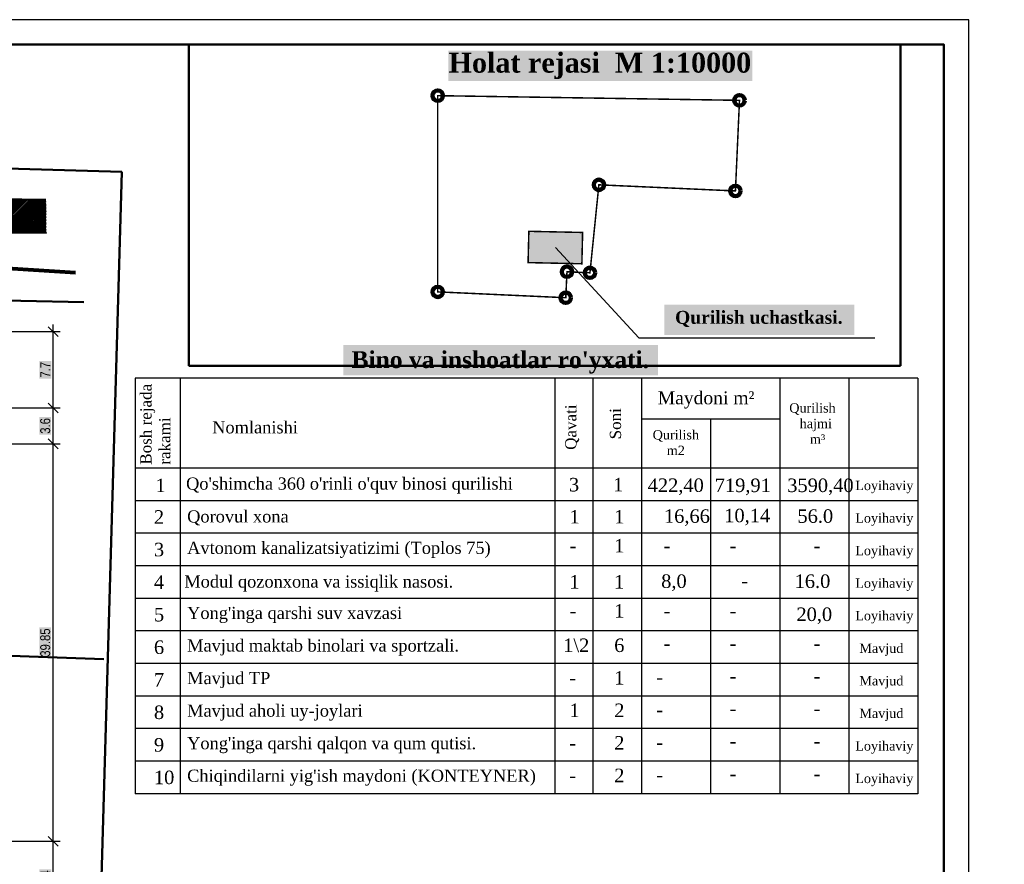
# Model space of a CAD drawing. Header units: millimetres. Extents: x -257011 to 237647566, y 2784933 to 6706507.
# Tile 414 of 451: x 10953897 to 11052691, y 5494058 to 5578782. Entities that reach past the tile are written whole.
import ezdxf

# ---------------------------------------------------------------- set-up
doc = ezdxf.new("R2010")
doc.units = ezdxf.units.MM
doc.header["$LTSCALE"] = 1000
doc.header["$XCLIPFRAME"] = 0
doc.header["$PDMODE"] = 32
doc.header["$PDSIZE"] = 0.3
for name, color, linetype in [('(002) Рамка', 7, 'Continuous'), ('(022) Возд. Линии', 7, 'Continuous'), ('(040) Ограда', 7, 'Continuous')]:
    doc.layers.add(name, color=color, linetype=linetype)
doc.layers.add('Та', color=250, linetype='Continuous', lineweight=25)
doc.layers.add('Ф А С А Д', color=250, linetype='Continuous', lineweight=15)
doc.styles.add('Roman', font='romans')
doc.styles.get("Standard").update_dxf_attribs({"font": 'ARIALN.TTF'})
doc.styles.add('WMF-Times New Roman0', font='times.ttf')
doc.linetypes.add('FENCELINE1', pattern='A,6.35,-2.54,[133,ltypeshp.shx,S=2.54,R=0,X=-2.54,Y=0],-2.54,25.4', length=36.83)
doc.linetypes.add('KANALIS_K', pattern='A,1,["<",Standard,S=1.8,R=0,X=-0.9,Y=-0.9],3,-1,["К",Standard,S=1.8,R=0,X=-0.9,Y=-0.9],-1,10', length=16)
doc.dimstyles.new('ISO-25_WS', dxfattribs={"dimscale": 141.414141, "dimtxt": 7, "dimasz": 7, "dimexe": 5, "dimexo": 20, "dimgap": 2, "dimtad": 1, "dimdec": 0, "dimdsep": 46, "dimtxsty": 'Standard', "dimblk": 'OBLIQUE', "dimcen": 2.5, "dimdle": 5, "dimclrd": 5, "dimclre": 5, "dimclrt": 5, "dimadec": 0, "dimazin": 0, "dimtfac": 1, "dimtdec": 0, "dimtmove": 0, "dimatfit": 3, "dimldrblk": 'OBLIQUE', "dimfxl": 0, "dimtolj": 1, "dimtzin": 0, "dimlwd": 30, "dimlwe": 30, "dimarcsym": 0})
picture_1 = doc.add_image_def('image1.jpg', size_in_pixel=(9921, 7016))
picture_2 = doc.add_image_def('image4.png', size_in_pixel=(1432, 952))

# ---------------------------------------------------------------- blocks, each defined once
blk = doc.blocks.new('dghtfhs')
at = {"lineweight": 50, "ltscale": 1000}
image = blk.add_image(picture_1, insert=(4006014, -1032674), size_in_units=(238817, 168888), rotation=-90, dxfattribs=at)
image.set_boundary_path([(2317.04, 1251.37), (7352.33, 5965.575)])
blk = doc.blocks.new('_Oblique')
at = {"color": 0, "linetype": 'ByBlock', "lineweight": -2}
blk.add_line((-0.5, -0.5), (0.5, 0.5), dxfattribs=at)
blk = doc.blocks.new('*D1720')
at = {"color": 5, "lineweight": 30, "ltscale": 1000, "transparency": 16777216}
for p, q in [((10957250, 5488255), (10957250, 5497074)), ((10942843, 5496367), (10957957, 5496367)), ((10940230, 5488962), (10957957, 5488962))]:
    blk.add_line(p, q, dxfattribs=at)
at = {"layer": 'Defpoints', "color": 0, "lineweight": 50, "ltscale": 1000, "transparency": 16777216}
for p in [(10940015, 5496367), (10957250, 5496367), (10937402, 5488962)]:
    blk.add_point(p, dxfattribs=at)
at = {"color": 5, "lineweight": 30, "ltscale": 1000, "transparency": 16777216, "xscale": 989.89898989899, "yscale": 989.89898989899, "zscale": 989.89898989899}
for p, rotation in [((10957250, 5496367), 90), ((10957250, 5488962), 270)]:
    blk.add_blockref('_Oblique', p, dxfattribs=dict(at, rotation=rotation))
at = {"color": 5, "lineweight": 50, "ltscale": 1000, "transparency": 16777216, "insert": (10956472, 5492664), "char_height": 989.9, "attachment_point": 5, "rotation": 90, "bg_fill": 1, "box_fill_scale": 1.1, "bg_fill_color": 255, "bg_fill_transparency": 0}
blk.add_mtext('\\A1;7.4', dxfattribs=at)
blk = doc.blocks.new('*D1646')
at = {"color": 5, "lineweight": 30, "ltscale": 1000, "transparency": 16777216}
for p, q in [((10957250, 5535527), (10957250, 5540541)), ((10942402, 5539834), (10957957, 5539834)), ((10942402, 5536234), (10957957, 5536234))]:
    blk.add_line(p, q, dxfattribs=at)
at = {"layer": 'Defpoints', "color": 0, "lineweight": 50, "ltscale": 1000, "transparency": 16777216}
for p in [(10939574, 5539834), (10957250, 5539834), (10939574, 5536234)]:
    blk.add_point(p, dxfattribs=at)
at = {"color": 5, "lineweight": 30, "ltscale": 1000, "transparency": 16777216, "xscale": 989.89898989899, "yscale": 989.89898989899, "zscale": 989.89898989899}
for p, rotation in [((10957250, 5539834), 90), ((10957250, 5536234), 270)]:
    blk.add_blockref('_Oblique', p, dxfattribs=dict(at, rotation=rotation))
at = {"color": 5, "lineweight": 50, "ltscale": 1000, "transparency": 16777216, "insert": (10956462, 5538034), "char_height": 989.9, "attachment_point": 5, "rotation": 90, "bg_fill": 1, "box_fill_scale": 1.1, "bg_fill_color": 255, "bg_fill_transparency": 0}
blk.add_mtext('\\A1;3.6', dxfattribs=at)
blk = doc.blocks.new('*D1648')
at = {"color": 5, "lineweight": 30, "ltscale": 1000, "transparency": 16777216}
for p, q in [((10939498, 5547494), (10957957, 5547494)), ((10957250, 5539127), (10957250, 5548201)), ((10942402, 5539834), (10957957, 5539834))]:
    blk.add_line(p, q, dxfattribs=at)
at = {"layer": 'Defpoints', "color": 0, "lineweight": 50, "ltscale": 1000, "transparency": 16777216}
for p in [(10936669, 5547494), (10957250, 5547494), (10939574, 5539834)]:
    blk.add_point(p, dxfattribs=at)
at = {"color": 5, "lineweight": 30, "ltscale": 1000, "transparency": 16777216, "xscale": 989.89898989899, "yscale": 989.89898989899, "zscale": 989.89898989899}
for p, rotation in [((10957250, 5547494), 90), ((10957250, 5539834), 270)]:
    blk.add_blockref('_Oblique', p, dxfattribs=dict(at, rotation=rotation))
at = {"color": 5, "lineweight": 50, "ltscale": 1000, "transparency": 16777216, "insert": (10956472, 5543664), "char_height": 989.9, "attachment_point": 5, "rotation": 90, "bg_fill": 1, "box_fill_scale": 1.1, "bg_fill_color": 255, "bg_fill_transparency": 0}
blk.add_mtext('\\A1;7.7', dxfattribs=at)
blk = doc.blocks.new('*D1716')
at = {"color": 5, "lineweight": 30, "ltscale": 1000, "transparency": 16777216}
for p, q in [((10957250, 5495660), (10957250, 5536941)), ((10944556, 5536234), (10957957, 5536234)), ((10942843, 5496367), (10957957, 5496367))]:
    blk.add_line(p, q, dxfattribs=at)
at = {"layer": 'Defpoints', "color": 0, "lineweight": 50, "ltscale": 1000, "transparency": 16777216}
for p in [(10941727, 5536234), (10957250, 5536234), (10940015, 5496367)]:
    blk.add_point(p, dxfattribs=at)
at = {"color": 5, "lineweight": 30, "ltscale": 1000, "transparency": 16777216, "xscale": 989.89898989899, "yscale": 989.89898989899, "zscale": 989.89898989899}
for p, rotation in [((10957250, 5536234), 90), ((10957250, 5496367), 270)]:
    blk.add_blockref('_Oblique', p, dxfattribs=dict(at, rotation=rotation))
at = {"color": 5, "lineweight": 50, "ltscale": 1000, "transparency": 16777216, "insert": (10956462, 5516300), "char_height": 989.9, "attachment_point": 5, "rotation": 90, "bg_fill": 1, "box_fill_scale": 1.1, "bg_fill_color": 255, "bg_fill_transparency": 0}
blk.add_mtext('\\A1;39.85', dxfattribs=at)
blk = doc.blocks.new('Bino va inshoot ruyxati')
at = {"lineweight": 30}
for p, q in [((4115695, -1229361), (4032202, -1229361)), ((4032202, -1229361), (4032202, -1273674)), ((4037005, -1229361), (4037005, -1273674)), ((4076980, -1229361), (4076980, -1242438)), ((4081016, -1229361), (4081016, -1273674)), ((4086211, -1229361), (4086211, -1273674)), ((4100953, -1229361), (4100953, -1273674)), ((4108324, -1229361), (4108324, -1273674)), ((4115695, -1229361), (4115695, -1273674)), ((4086211, -1233705), (4100953, -1233705)), ((4093582, -1233705), (4093582, -1273674)), ((4115695, -1238968), (4032202, -1238968)), ((4115695, -1242438), (4032202, -1242438)), ((4076980, -1242438), (4076980, -1273674)), ((4115695, -1245909), (4032202, -1245909)), ((4115695, -1249380), (4032202, -1249380)), ((4115695, -1252850), (4032202, -1252850)), ((4115695, -1256321), (4032202, -1256321)), ((4115695, -1259791), (4032202, -1259791)), ((4115695, -1263262), (4032202, -1263262)), ((4115695, -1266733), (4032202, -1266733)), ((4115695, -1270203), (4032202, -1270203)), ((4115695, -1273674), (4032202, -1273674))]:
    blk.add_line(p, q, dxfattribs=at)
at = {"lineweight": 30, "insert": (4071155, -1226498), "char_height": 2000, "width": 68840.79, "attachment_point": 2}
blk.add_mtext("{\\fTimes New Roman|b1|i0|c204|p18;\\H0.9x;Bino va inshoatlar ro'yxati.\\P\\H1.11111x;                         }", dxfattribs=at)
at = {"color": 7, "lineweight": 30, "attachment_point": 1}
for s, insert, char_height, width in [('{\\fTimes New Roman|b0|i0|c204|p18;\\C256;Maydoni m²}', (4087945, -1230777), 1382.45, 10751.31), ('\\pi2351.83787;{\\fTimes New Roman|b0|i0|c204|p18;\\C256;Qurilish         \\P\\pi2708.16847;  hajmi\\P\\pi3422.97631;   m³}', (4099623, -1232044), 998.43, 9474.85), ('{\\fTimes New Roman|b0|i0|c204|p18;\\C256;Qurilish\\P    m2}', (4087408, -1234909), 998.43, 9474.85), ('{\\fTimes New Roman|b0|i0|c0|p18;\\C256;Loyihaviy}', (4109012, -1240312), 998.43, 9474.85), ('{\\fTimes New Roman|b0|i0|c0|p18;\\C256;Loyihaviy}', (4109012, -1243782), 998.43, 9474.85), ('{\\fTimes New Roman|b0|i0|c0|p18;\\C256;Loyihaviy}', (4109012, -1247253), 998.43, 9474.85), ('{\\fTimes New Roman|b0|i0|c0|p18;\\C256;Loyihaviy}', (4109012, -1250724), 998.43, 9474.85), ('{\\fTimes New Roman|b0|i0|c0|p18;\\C256;Loyihaviy}', (4109012, -1254194), 998.43, 9474.85), ('{\\fTimes New Roman|b0|i0|c0|p18;\\C256;Mavjud}', (4109448, -1257665), 998.43, 9474.85), ('{\\fTimes New Roman|b0|i0|c0|p18;\\C256;Mavjud}', (4109448, -1261135), 998.43, 9474.85), ('{\\fTimes New Roman|b0|i0|c0|p18;\\C256;Mavjud}', (4109448, -1264606), 998.43, 9474.85), ('{\\fTimes New Roman|b0|i0|c0|p18;\\C256;Loyihaviy}', (4109012, -1268076), 998.43, 9474.85), ('{\\fTimes New Roman|b0|i0|c0|p18;\\C256;Loyihaviy}', (4109012, -1271547), 998.43, 9474.85)]:
    blk.add_mtext(s, dxfattribs=dict(at, insert=insert, char_height=char_height, width=width))
at = {"layer": 'Та', "lineweight": 30, "char_height": 1200.8, "width": 12131.89, "attachment_point": 1, "rotation": 90}
for s, insert in [('{\\fTimes New Roman|b0|i0|c204|p18;Bosh rejada rakami}', (4032763, -1238595)), ('{\\fTimes New Roman|b0|i0|c204|p18;Qavati}', (4078072, -1237013)), ('{\\fTimes New Roman|b0|i0|c204|p18;Soni}', (4082834, -1235894))]:
    blk.add_mtext(s, dxfattribs=dict(at, insert=insert))
at = {"layer": 'Та', "lineweight": 30, "attachment_point": 1}
for s, insert, char_height, width in [('{\\fTimes New Roman|b0|i0|c204|p18;Nomlanishi}', (4040431, -1233964), 1296.87, 34217.26), ("\\pt11286.52544;{\\fTimes New Roman|b0|i0|c204|p18;Qo'shimcha \\fTimes New Roman|b0|i0|c0|p18;360\\fTimes New Roman|b0|i0|c204|p18; o'rinli o'quv binosi qurilishi}", (4037649, -1239962), 1296.867, 41312.95), ('{\\fTimes New Roman|b0|i0|c0|p18;3}', (4078476, -1240004), 1440.96, 10311.19), ('{\\fTimes New Roman|b0|i0|c204|p18;1}', (4083192, -1240004), 1440.96, 10311.19), ('{\\fTimes New Roman|b0|i0|c0|p18;422,40}', (4086875, -1240065), 1440.96, 10311.19), ('{\\fTimes New Roman|b0|i0|c0|p18;719,91}', (4094025, -1240073), 1440.96, 10311.19), ('{\\fTimes New Roman|b0|i0|c0|p18;3590,40}', (4101758, -1240073), 1440.96, 10311.19), ('{\\fTimes New Roman|b0|i0|c204|p18;1}', (4034378, -1240083), 1440.96, 10311.19), ('{\\fTimes New Roman|b0|i0|c204|p18;2}', (4034220, -1243451), 1440.96, 10311.19), ('{\\fTimes New Roman|b0|i0|c0|p18;Qorovul xona}', (4037762, -1243463), 1296.87, 36602.28), ('{\\fTimes New Roman|b0|i0|c0|p18;1}', (4078545, -1243422), 1440.96, 10311.19), ('{\\fTimes New Roman|b0|i0|c0|p18;1}', (4083306, -1243422), 1440.96, 10311.19), ('{\\fTimes New Roman|b0|i0|c0|p18;16,66}', (4088612, -1243352), 1440.96, 10311.19), ('{\\fTimes New Roman|b0|i0|c0|p18;10,14}', (4095039, -1243292), 1440.96, 10311.19), ('{\\fTimes New Roman|b0|i0|c0|p18;56.0}', (4102844, -1243354), 1440.96, 10311.19), ('{\\fTimes New Roman|b0|i0|c204|p18;3}', (4034220, -1246922), 1440.96, 10311.19), ('{\\fTimes New Roman|b0|i0|c0|p18;Avtonom kanalizatsiyatizimi (Toplos 75)}', (4037762, -1246812), 1296.87, 36602.28), ('{\\fTimes New Roman|b0|i0|c0|p18;-}', (4078545, -1246511), 1440.96, 10311.19), ('{\\fTimes New Roman|b0|i0|c204|p18;1}', (4083306, -1246511), 1440.96, 10311.19), ('{\\fTimes New Roman|b0|i0|c0|p18;-}', (4088572, -1246511), 1440.96, 10311.19), ('{\\fTimes New Roman|b0|i0|c0|p18;-}', (4095620, -1246511), 1440.96, 10311.19), ('{\\fTimes New Roman|b0|i0|c0|p18;-}', (4104555, -1246511), 1440.96, 10311.19), ('{\\fTimes New Roman|b0|i0|c0|p18;4}', (4034220, -1250392), 1440.96, 10311.19), ('{\\fTimes New Roman|b0|i0|c0|p18;Modul qozonxona va issiqlik nasosi\\fTimes New Roman|b0|i0|c204|p18;.}', (4037464, -1250404), 1296.867, 36602.28), ('{\\fTimes New Roman|b0|i0|c0|p18;1}', (4078521, -1250363), 1440.96, 10311.19), ('{\\fTimes New Roman|b0|i0|c0|p18;1}', (4083282, -1250363), 1440.96, 10311.19), ('{\\fTimes New Roman|b0|i0|c0|p18;8,0}', (4088314, -1250293), 1440.96, 10311.19), ('{\\fTimes New Roman|b0|i0|c0|p18;16.0}', (4102546, -1250295), 1440.96, 10311.19), ('{\\fTimes New Roman|b0|i0|c204|p18;-}', (4096868, -1250254), 1440.96, 4084.2), ("{\\fTimes New Roman|b0|i0|c0|p18;Yong'inga qarshi suv xavzasi}", (4037762, -1253753), 1296.87, 36602.28), ('{\\fTimes New Roman|b0|i0|c204|p18;1}', (4083306, -1253453), 1440.96, 10311.19), ('{\\fTimes New Roman|b0|i0|c0|p18;5}', (4034220, -1253863), 1440.96, 10311.19), ('{\\fTimes New Roman|b0|i0|c0|p18;-}', (4078545, -1253453), 1440.96, 10311.19), ('{\\fTimes New Roman|b0|i0|c0|p18;-}', (4088572, -1253453), 1440.96, 10311.19), ('{\\fTimes New Roman|b0|i0|c0|p18;-}', (4095620, -1253453), 1440.96, 10311.19), ('{\\fTimes New Roman|b0|i0|c0|p18;20,0}', (4102737, -1253822), 1440.96, 10311.19), ('{\\fTimes New Roman|b0|i0|c0|p18;6}', (4034220, -1257333), 1440.96, 10311.19), ('{\\fTimes New Roman|b0|i0|c0|p18;Mavjud maktab binolari va sportzali.}', (4037762, -1257224), 1296.87, 36602.28), ('{\\fTimes New Roman|b0|i0|c204|p18;1\\fTimes New Roman|b0|i0|c0|p18;\\\\2}', (4077866, -1257127), 1440.96, 10311.19), ('{\\fTimes New Roman|b0|i0|c0|p18;6}', (4083306, -1257125), 1440.96, 10311.19), ('{\\fTimes New Roman|b0|i0|c0|p18;-}', (4088572, -1256923), 1440.96, 10311.19), ('{\\fTimes New Roman|b0|i0|c0|p18;-}', (4095620, -1256923), 1440.96, 10311.19), ('{\\fTimes New Roman|b0|i0|c0|p18;-}', (4104555, -1256923), 1440.96, 10311.19), ('{\\fTimes New Roman|b0|i0|c0|p18;7}', (4034220, -1260804), 1440.96, 10311.19), ('{\\fTimes New Roman|b0|i0|c0|p18;Mavjud TP}', (4037762, -1260695), 1296.87, 36602.28), ('{\\fTimes New Roman|b0|i0|c204|p18;1}', (4083306, -1260594), 1440.96, 10311.19), ('{\\fTimes New Roman|b0|i0|c0|p18;-}', (4078520, -1260597), 1440.96, 10311.19), ('{\\fTimes New Roman|b0|i0|c0|p18;-}', (4087797, -1260525), 1440.96, 10311.19), ('{\\fTimes New Roman|b0|i0|c0|p18;-}', (4095620, -1260394), 1440.96, 10311.19), ('{\\fTimes New Roman|b0|i0|c0|p18;-}', (4104555, -1260394), 1440.96, 10311.19), ('{\\fTimes New Roman|b0|i0|c0|p18;Mavjud aholi uy-joylari}', (4037762, -1264165), 1296.87, 36602.28), ('{\\fTimes New Roman|b0|i0|c204|p18;1}', (4078520, -1264068), 1440.96, 10311.19), ('{\\fTimes New Roman|b0|i0|c0|p18;2}', (4083306, -1264064), 1440.96, 10311.19), ('{\\fTimes New Roman|b0|i0|c0|p18;8}', (4034220, -1264274), 1440.96, 10311.19), ('{\\fTimes New Roman|b0|i0|c0|p18;-}', (4087797, -1263996), 1440.96, 10311.19), ('{\\fTimes New Roman|b0|i0|c0|p18;-}', (4095620, -1263864), 1440.96, 10311.19), ('{\\fTimes New Roman|b0|i0|c0|p18;-}', (4104555, -1263864), 1440.96, 10311.19), ('{\\fTimes New Roman|b0|i0|c0|p18;9}', (4034220, -1267745), 1440.96, 10311.19), ("{\\fTimes New Roman|b0|i0|c0|p18;Yong'inga qarshi qalqon va qum qutisi.}", (4037762, -1267636), 1296.87, 36602.28), ('{\\fTimes New Roman|b0|i0|c0|p18;-}', (4078520, -1267539), 1440.96, 10311.19), ('{\\fTimes New Roman|b0|i0|c0|p18;2}', (4083306, -1267535), 1440.96, 10311.19), ('{\\fTimes New Roman|b0|i0|c0|p18;-}', (4087797, -1267467), 1440.96, 10311.19), ('{\\fTimes New Roman|b0|i0|c0|p18;-}', (4095620, -1267335), 1440.96, 10311.19), ('{\\fTimes New Roman|b0|i0|c0|p18;-}', (4104555, -1267335), 1440.96, 10311.19), ('{\\fTimes New Roman|b0|i0|c0|p18;10}', (4034220, -1271216), 1440.96, 10311.19), ("{\\fTimes New Roman|b0|i0|c0|p18;Chiqindilarni yig'ish maydoni (KONTEYNER)}", (4037762, -1271106), 1296.87, 41312.95), ('{\\fTimes New Roman|b0|i0|c0|p18;2}', (4083306, -1271005), 1440.96, 10311.19), ('{\\fTimes New Roman|b0|i0|c0|p18;-}', (4078520, -1271009), 1440.96, 10311.19), ('{\\fTimes New Roman|b0|i0|c0|p18;-}', (4087797, -1270937), 1440.96, 10311.19), ('{\\fTimes New Roman|b0|i0|c0|p18;-}', (4095620, -1270805), 1440.96, 10311.19), ('{\\fTimes New Roman|b0|i0|c0|p18;-}', (4104555, -1270805), 1440.96, 10311.19)]:
    blk.add_mtext(s, dxfattribs=dict(at, insert=insert, char_height=char_height, width=width))
blk = doc.blocks.new('dhyjfyuk')
at = {"style": 'WMF-Times New Roman0'}
for s, insert, char_height, width, attachment_point in [('\\pi3453.25486;Samarqand viloyati Toyloq tumani "Хоnсhоrbоg\'" МFY dagi 11-son \\P\\pi1816.32378;maktabni rekonstruksiya qilish. (360 o\'quvchi o\'rinli qo\'shimcha bino \\P\\pi27327.21058;qurish).', (4414694, -1193420), 1400, 60812.6, 4), ('\\pi12888.864;{\\fTimes New Roman|b1|i0|c204|p18;\\C0;MCHJ\\P\\pi2815.884;"PARVIZ  PROEKT  SERVIS"\\P\\pi9383.364;Samarqand sh.\\C256; }', (4448452, -1205594), 1200, 29788.7, 1)]:
    blk.add_mtext(s, dxfattribs=dict(at, insert=insert, char_height=char_height, width=width, attachment_point=attachment_point))

msp = doc.modelspace()

# ---------------------------------------------------------------- hatches: boundary and pattern name
at = {"layer": '(040) Ограда', "linetype": 'KANALIS_K', "ltscale": 1000}
h = msp.add_hatch(color=256, dxfattribs=at)
h.set_gradient(color1=(255, 255, 255), tint=0.41, name='INVSPHERICAL')
h.paths.add_polyline_path([(10996902.858, 5572628.833), (11027399.799, 5572628.833), (11027399.799, 5575678.104), (10996902.858, 5575678.104)])
h = msp.add_hatch(color=256, dxfattribs=at)
h.set_gradient(color1=(255, 0, 0), color2=(209, 0, 0), one_color=1, tint=0.41, name='INVSPHERICAL')
h.paths.add_polyline_path([(11010379.823, 5557437.255), (11004983.448, 5557555.178), (11004908.957, 5554416.475), (11010305.332, 5554298.553)])
h = msp.add_hatch(color=256, dxfattribs=at)
h.set_gradient(color1=(255, 255, 255), tint=0.41, name='INVSPHERICAL')
h.paths.add_polyline_path([(11018577.46, 5547153.052), (11037651.614, 5547153.052), (11037651.614, 5550202.323), (11018577.46, 5550202.323)])
h = msp.add_hatch(color=256, dxfattribs=at)
h.set_gradient(color1=(255, 255, 255), tint=0.41, name='INVSPHERICAL')
h.paths.add_polyline_path([(10986356.221, 5543109.789), (11017957.782, 5543109.789), (11017957.782, 5546159.06), (10986356.221, 5546159.06)])
at = {"lineweight": 15, "true_color": 0x8c9ba1}
h = msp.add_hatch(dxfattribs=at)
h.set_pattern_fill('JIS_LC_20', color=252, scale=5.3)
h.set_pattern_definition([(45, (6816900.1, 6653602.94), (-74.9533188, 74.9533188), []), (45, (6816902.22, 6653602.94), (-74.9533188, 74.9533188), [])])
h.paths.add_polyline_path([(10949054.912, 5452828.291), (10869324.642, 5456764.31, -0.371625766), (10865934.427, 5460395.843), (10864382.699, 5522420.024), (10862393.585, 5541099.564), (10860440.595, 5551483.478, -0.454020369), (10865299.559, 5558019.067), (10956571.286, 5557402.81), (10956533.003, 5560703.983), (10862970.379, 5562016.118), (10857027.402, 5563716.374), (10855567.986, 5568800.766), (10850974.633, 5567300.607), (10854690.613, 5554841.448), (10857772.591, 5540403.543), (10859791.032, 5521706.232), (10860513.541, 5501762.747), (10857383.359, 5500655.856), (10854734.77, 5500703.974), (10854493.998, 5497046.373), (10858202.033, 5496998.255), (10860812.146, 5496306.417), (10861209.661, 5444319.988), (10866159.982, 5444242.7), (10866184.097, 5449477.825, -0.403368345), (10868276.08, 5451839.446), (10948872.214, 5447751.666)])

# ---------------------------------------------------------------- linework, layer by layer
at = {"layer": '(002) Рамка', "color": 14, "linetype": 'FENCELINE1', "lineweight": 80, "ltscale": 0.1}
msp.add_lwpolyline([(10946823.756, 5554232.526), (10959486.265, 5553412.155)], dxfattribs=at)
at = {"layer": '(022) Возд. Линии', "color": 6, "linetype": 'Continuous', "lineweight": 140}
for centre in [(10995843.231, 5571161.5), (11026119.226, 5570692.409), (11012011.507, 5562218.564), (11025712.173, 5561604.877), (11008809.522, 5553499.14), (11011115.223, 5553393.865), (10995843.231, 5551479.856), (11008690.542, 5550893.266)]:
    msp.add_circle(centre, 521.317, dxfattribs=at)
at = {"color": 5}
msp.add_lwpolyline([(10839128.298, 5430281.826), (11049128.298, 5430281.826), (11049128.298, 5578781.826), (10839128.298, 5578781.826)], close=True, dxfattribs=at)
at = {"color": 1, "lineweight": 50, "ltscale": 1000, "const_width": 150}
msp.add_lwpolyline([(10995843.231, 5571161.5), (10995843.231, 5551479.856), (11008690.542, 5550893.266), (11008809.522, 5553499.14), (11011115.223, 5553393.865), (11012011.507, 5562218.564), (11025712.173, 5561604.877), (11026119.226, 5570692.409), (10995843.231, 5571161.5)], dxfattribs=at)
at = {"lineweight": 50, "ltscale": 1000}
for points in [[(10956533.003, 5560703.983), (10862970.379, 5562016.118), (10857027.402, 5563716.374), (10855567.986, 5568800.766)], [(10960346.104, 5550459.51), (10947646.781, 5550726.638), (10946411.572, 5515194.062), (10962330.771, 5514640.667)]]:
    msp.add_lwpolyline(points, dxfattribs=at)
msp.add_lwpolyline([(10949054.912, 5452828.291), (10869324.642, 5456764.31, -0.371625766), (10865934.427, 5460395.843), (10864382.699, 5522420.024), (10862393.585, 5541099.564), (10860386.268, 5551772.33, -0.437732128), (10865299.559, 5558019.067), (10956571.286, 5557402.81)], format="xyb", dxfattribs=at)
at = {"lineweight": 50, "ltscale": 1000, "const_width": 150}
msp.add_lwpolyline([(11004983.448, 5557555.178), (11010379.823, 5557437.255), (11010305.332, 5554298.553), (11004908.957, 5554416.475)], close=True, dxfattribs=at)
at = {"layer": 'Та', "lineweight": 30}
msp.add_lwpolyline([(11007644.39, 5555926.865), (11016008.612, 5546876.936), (11039697.463, 5546876.936)], dxfattribs=at)
at = {"layer": 'Ф А С А Д', "color": 5, "lineweight": 50}
msp.add_lwpolyline([(10849128.298, 5432781.826), (11046628.298, 5432781.826), (11046628.298, 5576281.826), (10849128.298, 5576281.826)], close=True, dxfattribs=at)

# ---------------------------------------------------------------- block references
at = {"layer": '(002) Рамка', "lineweight": 50}
msp.add_blockref('dhyjfyuk', (5451778.468, 6763098.736), dxfattribs=at)
at = {"lineweight": 50, "rotation": 358.3425671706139}
msp.add_blockref('dghtfhs', (6852604.801, 6771394.445), dxfattribs=at)
at = {"lineweight": 50, "xscale": 0.940900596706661, "yscale": 0.940900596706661, "zscale": 0.940900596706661}
msp.add_blockref('Bino va inshoot ruyxati', (7171565.821, 6699540.633), dxfattribs=at)

# ---------------------------------------------------------------- texts
at = {"insert": (11012112.881, 5575471.116), "char_height": 2000, "width": 64130.12618, "attachment_point": 2}
msp.add_mtext('{\\fTimes New Roman|b1|i0|c0|p18;Holat rejasi  M 1:10000}', dxfattribs=at)
at = {"attachment_point": 4}
for s, insert, char_height, width, style in [('\\pi18148.64809,t23754.26974,93492.78231;{\\fArial|b0|i0|c0|p34;2.^I \\fArial|b0|i0|c204|p34;Qurilish belgilangan "A" nuqtasidan amalga oshiriladi.}', (9654250.444, 5567512.695), 1484.641859, 79822.57247, 'Roman'), ('\\pi5289.225;Samarqand viloyati Toyloq tumani "Хоnсhоrbоg\'" МFY dagi 11-son maktabni rekonstruksiya qilish. (360 o\'quvchi o\'rinli qo\'shimcha bino qurish).', (9667906.093, 5528213.034), 2500, 224024.15487, 'WMF-Times New Roman0'), ('\\pi5289.225;Samarqand viloyati Toyloq tumani "Хоnсhоrbоg\'" МFY dagi 11-son maktabni rekonstruksiya qilish. (360 o\'quvchi o\'rinli qo\'shimcha bino qurish).', (10223676.306, 5499732.812), 2500, 224024.15487, 'WMF-Times New Roman0')]:
    msp.add_mtext(s, dxfattribs=dict(at, insert=insert, char_height=char_height, width=width, style=style))
at = {"color": 0, "insert": (11019654.301, 5549573.886), "char_height": 1300, "width": 49520.09265, "attachment_point": 1}
msp.add_mtext('{\\fTimes New Roman|b1|i0|c204|p18;Qurilish uchastkasi.}', dxfattribs=at)

# ---------------------------------------------------------------- dimensions: what is measured, and where the dimension line sits
at = {"lineweight": 50, "ltscale": 1000}
for base, p1, p2, text, picture, middle in [((10957250.167, 5547494.082), (10939573.971, 5539834.112), (10936669.364, 5547494.082), '7.7', '*D1648', (10956472.389, 5543664.097)), ((10957250.167, 5539834.112), (10939573.971, 5536234.112), (10939573.971, 5539834.112), '3.6', '*D1646', (10956461.923, 5538034.112)), ((10957250.167, 5536234.112), (10940015.102, 5496366.611), (10941727.436, 5536234.112), '39.85', '*D1716', (10956461.923, 5516300.361)), ((10957250.167, 5496366.611), (10937401.617, 5488961.811), (10940015.102, 5496366.611), '7.4', '*D1720', (10956472.389, 5492664.211))]:
    dim = msp.add_linear_dim(base=base, p1=p1, p2=p2, angle=90, text=text, dimstyle='ISO-25_WS', override={"dimtmove": 1, "dimtfill": 2, "dimtfillclr": 255}, dxfattribs=at)
    dim.commit()
    dim.dimension.update_dxf_attribs({"geometry": picture, "text_midpoint": middle})

# ---------------------------------------------------------------- pictures from other files: only their frames are drawn
image = msp.add_image(picture_2, insert=(10970855.119, 5537168.385), size_in_units=(71411.149, 47474.451), dxfattribs=at)
image.set_boundary_path([(-0.5, 167.16244), (1431.5, 813.04447)])

doc.saveas('drawing.dxf')
